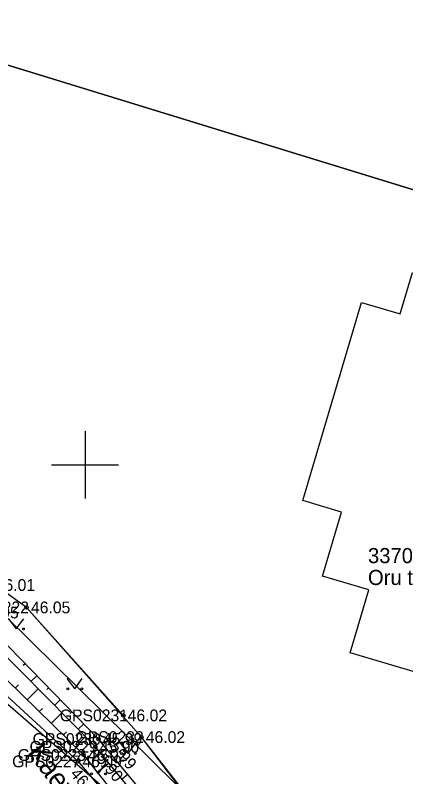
# Model space of a CAD drawing. Extents: x 551623 to 559850, y 6561220 to 6567135.
# Drawn here: x 557145.85 to 557169.09, y 6565431.43 to 6565476.76 of the extents above; entities that cross this region are included whole.
import ezdxf

# ---------------------------------------------------------------- set-up
doc = ezdxf.new("R2010")
doc.units = 0
for name, color, linetype in [('HALJASTUS', 7, 'Continuous'), ('Hoone Elu- või ühiskondlik hoone', 7, 'Continuous'), ('KORGUS-EH2000', 7, 'Continuous'), ('KTRASS', 7, 'Continuous'), ('MOOTKORG-EH2000', 7, 'Continuous'), ('MOOTMPUNKT', 7, 'Continuous'), ('MOOTNR', 7, 'Continuous'), ('MOOTPIIR', 7, 'Continuous'), ('PIIR', 7, 'Continuous'), ('RELJEEF', 7, 'Continuous'), ('TEE', 7, 'Continuous'), ('VORK', 7, 'Continuous')]:
    doc.layers.add(name, color=color, linetype=linetype)

msp = doc.modelspace()

# ---------------------------------------------------------------- linework, layer by layer
at = {"layer": 'HALJASTUS'}
for p, q in [((557152.28, 6565435.082), (557146.523, 6565441.51)), ((557145.44, 6565440.836), (557145.904, 6565440.229)), ((557145.904, 6565440.229), (557146.349, 6565440.836)), ((557148.924, 6565437.274), (557149.387, 6565436.667)), ((557149.387, 6565436.667), (557149.833, 6565437.274)), ((557152.103, 6565433.415), (557152.567, 6565432.808)), ((557152.567, 6565432.808), (557153.012, 6565433.415)), ((557155.48, 6565431.012), (557153.355, 6565433.79)), ((557150.321, 6565432.212), (557150.785, 6565431.606)), ((557150.785, 6565431.606), (557151.23, 6565432.212))]:
    msp.add_line(p, q, dxfattribs=at)
for centre in [(557146.332, 6565440.229), (557148.986, 6565436.667), (557149.815, 6565436.667), (557152.166, 6565432.808), (557152.994, 6565432.808), (557150.383, 6565431.606), (557151.212, 6565431.606)]:
    msp.add_circle(centre, 0.055, dxfattribs=at)
at = {"layer": 'Hoone Elu- või ühiskondlik hoone'}
msp.add_lwpolyline([(557169.485, 6565461.44), (557181.283, 6565457.947), (557174.835, 6565436.12), (557165.774, 6565438.797), (557166.887, 6565442.565), (557164.138, 6565443.377), (557165.267, 6565447.19), (557162.958, 6565447.873), (557166.449, 6565459.668), (557168.758, 6565458.985)], close=True, dxfattribs=at)
at = {"layer": 'KORGUS-EH2000'}
for centre in [(557146.523, 6565441.51), (557152.28, 6565435.082), (557150.801, 6565433.676), (557150.621, 6565433.211), (557149.584, 6565432.342)]:
    msp.add_circle(centre, 0.1, dxfattribs=at)
at = {"layer": 'KTRASS'}
msp.add_lwpolyline([(557074.882, 6565496.793), (557106.57, 6565467.178), (557130.902, 6565448.345), (557153.936, 6565428.332), (557155.296, 6565415.026), (557154.654, 6565400.355)], dxfattribs=at)
at = {"layer": 'MOOTMPUNKT'}
for centre in [(557146.523, 6565441.51), (557152.28, 6565435.082), (557153.355, 6565433.79), (557150.801, 6565433.676), (557150.621, 6565433.211), (557149.918, 6565432.725), (557149.584, 6565432.342)]:
    msp.add_circle(centre, 0.1, dxfattribs=at)
at = {"layer": 'MOOTPIIR'}
msp.add_lwpolyline([(557206.461, 6565532.662), (557200.371, 6565502.865), (557198.257, 6565496.503), (557198.527, 6565494.563), (557197.535, 6565491.882), (557197.192, 6565489.109), (557190.52, 6565457.741), (557189.51, 6565454.355), (557189.178, 6565450.999), (557186.054, 6565437.844), (557182.027, 6565421.963), (557176.965, 6565404.502), (557174.658, 6565402.777), (557172.358, 6565402.388), (557169.574, 6565409.389), (557164.138, 6565420.011), (557156.569, 6565429.679), (557153.355, 6565433.79), (557146.523, 6565441.51), (557133.478, 6565450.891), (557123.745, 6565457.887), (557086.02, 6565487.88)], dxfattribs=at)
at = {"layer": 'PIIR'}
for points in [[(557156.17, 6565516.03), (557200.72, 6565502.33), (557191.37, 6565459.67), (557141.97, 6565474.84), (557148.5, 6565493.52)], [(557141.97, 6565474.84), (557191.37, 6565459.67), (557178.6, 6565401.44), (557172.3, 6565401.51), (557167.88, 6565412.66), (557162.63, 6565421.27), (557155.41, 6565430.98), (557145.33, 6565440.92), (557133.47, 6565450.53)]]:
    msp.add_lwpolyline(points, close=True, dxfattribs=at)
msp.add_lwpolyline([(557086.02, 6565487.88), (557133.47, 6565450.53), (557145.33, 6565440.92), (557155.41, 6565430.98), (557162.63, 6565421.27), (557167.88, 6565412.66), (557172.3, 6565401.51), (557178.6, 6565401.44), (557169.97, 6565369.7), (557164.21, 6565393.33), (557161.2, 6565402.1), (557158.24, 6565407.74), (557153.99, 6565415.85), (557147.7, 6565424.25), (557138.51, 6565433.32), (557128.11, 6565441.77), (557080.53, 6565479.22)], dxfattribs=at)
at = {"layer": 'RELJEEF'}
for p, q in [((557146.429, 6565438.157), (557146.323, 6565438.053)), ((557147.128, 6565437.441), (557146.777, 6565437.099)), ((557145.851, 6565436.706), (557146.047, 6565436.907)), ((557146.565, 6565436.007), (557147.208, 6565436.663)), ((557147.826, 6565436.725), (557147.722, 6565436.624)), ((557148.524, 6565436.01), (557148.183, 6565435.677)), ((557147.28, 6565435.307), (557147.469, 6565435.501)), ((557147.995, 6565434.608), (557148.614, 6565435.241)), ((557149.222, 6565435.294), (557149.122, 6565435.195)), ((557149.921, 6565434.578), (557149.589, 6565434.255)), ((557148.709, 6565433.908), (557148.892, 6565434.095)), ((557150.619, 6565433.862), (557150.521, 6565433.767)), ((557149.424, 6565433.209), (557150.02, 6565433.818)), ((557151.274, 6565433.107), (557150.936, 6565432.826)), ((557150.109, 6565432.483), (557150.311, 6565432.642)), ((557150.729, 6565431.699), (557151.415, 6565432.241)), ((557151.913, 6565432.339), (557151.81, 6565432.253)), ((557152.553, 6565431.57), (557152.203, 6565431.279))]:
    msp.add_line(p, q, dxfattribs=at)
for points in [[(557175.242, 6565389.137), (557174.376, 6565389.864), (557170.583, 6565396.78), (557166.511, 6565407.059), (557161.336, 6565418.241), (557160.725, 6565419.178), (557154.99, 6565427.875), (557150.621, 6565433.211), (557143.16, 6565440.757), (557136.092, 6565446.457), (557133.064, 6565447.94), (557126.752, 6565452.556), (557125.152, 6565453.418)], [(557125.152, 6565453.418), (557125.947, 6565452.118), (557132.596, 6565447.038), (557142.519, 6565439.967), (557149.918, 6565432.725), (557154.282, 6565427.204), (557160.195, 6565418.687), (557165.985, 6565406.698), (557170.639, 6565395.65), (557173.834, 6565389.585), (557174.998, 6565388.284), (557175.872, 6565387.689), (557177.049, 6565387.635), (557178.36, 6565388.371), (557179.653, 6565389.884), (557183.254, 6565406.627), (557187.079, 6565423.683), (557189.824, 6565436.727), (557192.268, 6565448.585), (557190.487, 6565450.1)], [(557161.336, 6565418.241), (557155.373, 6565428.179), (557150.801, 6565433.676), (557143.453, 6565441.208), (557137.255, 6565446.188), (557136.092, 6565446.457)]]:
    msp.add_lwpolyline(points, dxfattribs=at)
at = {"layer": 'TEE'}
msp.add_lwpolyline([(557096.654, 6565474.678), (557112.059, 6565462.242), (557122.321, 6565454.405), (557132.372, 6565446.642), (557141.846, 6565439.442), (557149.584, 6565432.342), (557154.088, 6565426.972), (557159.866, 6565418.534), (557165.551, 6565406.519), (557170.276, 6565395.431), (557172.192, 6565391.611), (557173.466, 6565389.755), (557175.4, 6565387.705), (557176.732, 6565386.4), (557178.242, 6565386.456), (557179.574, 6565387.317), (557180.086, 6565389.52), (557183.949, 6565406.402), (557187.711, 6565423.596), (557190.608, 6565436.491), (557193.198, 6565447.833), (557192.45, 6565448.786)], dxfattribs=at)
at = {"layer": 'VORK'}
for p, q in [((557150, 6565452), (557150, 6565448)), ((557148, 6565450), (557152, 6565450))]:
    msp.add_line(p, q, dxfattribs=at)

# ---------------------------------------------------------------- texts
at = {"layer": 'KORGUS-EH2000'}
for s, p in [(' 46.05', (557146.523, 6565441.16)), (' 46.02', (557152.28, 6565434.732))]:
    msp.add_text(s, height=0.7, dxfattribs=at).set_placement(p)
for s, rotation, p in [(' 45.99', 309.7566, (557150.935, 6565433.788)), (' 45.90', 309.3101, (557150.147, 6565433.07)), (' 46.09', 309.9935, (557148.913, 6565431.779))]:
    msp.add_text(s, height=0.7, rotation=rotation, dxfattribs=at).set_placement(p)
at = {"layer": 'MOOTKORG-EH2000'}
for s, p in [(' 46.01', (557144.426, 6565442.493)), (' 45.95', (557143.453, 6565440.858)), (' 46.05', (557146.523, 6565441.16)), (' 46.02', (557152.28, 6565434.732)), (' 45.99', (557150.801, 6565433.326)), (' 46.02', (557153.355, 6565433.44)), (' 45.90', (557150.621, 6565432.861)), (' 46.02', (557149.918, 6565432.375)), (' 46.09', (557149.584, 6565431.992))]:
    msp.add_text(s, height=0.7, dxfattribs=at).set_placement(p)
at = {"layer": 'MOOTNR'}
for s, p in [('GPS0222 ', (557142.603, 6565441.16)), ('GPS0231 ', (557148.5, 6565434.732)), ('GPS0230 ', (557146.881, 6565433.326)), ('GPS0232 ', (557149.435, 6565433.44)), ('GPS0229 ', (557146.701, 6565432.861)), ('GPS0228 ', (557145.998, 6565432.375)), ('GPS0227 ', (557145.664, 6565431.992))]:
    msp.add_text(s, height=0.7, dxfattribs=at).set_placement(p)
at = {"layer": 'PIIR'}
for s, p in [('33701:001:0208', (557166.84, 6565444.145)), ('Oru tee 10', (557166.84, 6565442.845))]:
    msp.add_text(s, height=0.9, dxfattribs=at).set_placement(p)
at = {"layer": 'TEE'}
msp.add_text('Kaevu tee', height=1.2, rotation=306.4604, dxfattribs=at).set_placement((557146.539, 6565432.865))

doc.saveas('drawing.dxf')
